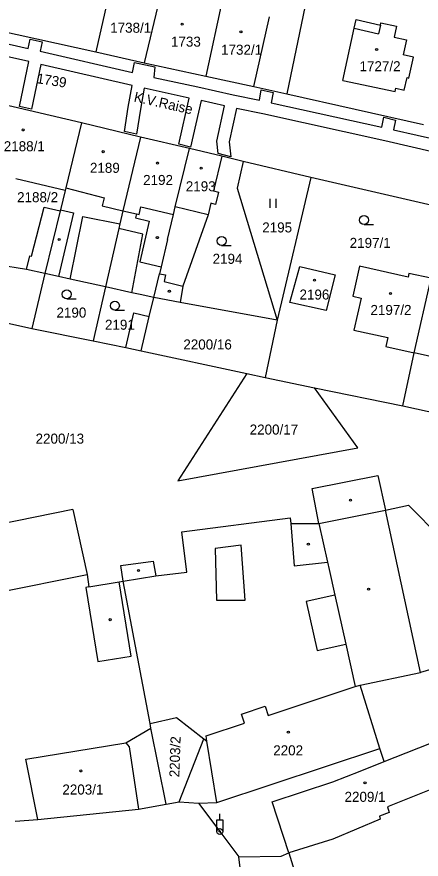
# Model space of a CAD drawing. Extents: x -755819 to -753140, y -1169796 to -1166000.
# Drawn here: x -754751.7 to -754683.2, y -1168163 to -1168020.1 of the extents above; entities that cross this region are included whole.
import ezdxf

# ---------------------------------------------------------------- set-up
doc = ezdxf.new("R2010")
doc.units = 0
for name, color, linetype in [('Vrstva 1', 7, 'Continuous'), ('Vrstva 15', 7, 'Continuous'), ('Vrstva 18', 7, 'Continuous'), ('Vrstva 19', 7, 'Continuous'), ('Vrstva 25', 7, 'Continuous'), ('Vrstva 27', 7, 'Continuous'), ('Vrstva 4', 7, 'Continuous'), ('Vrstva 6', 7, 'Continuous')]:
    doc.layers.add(name, color=color, linetype=linetype)

msp = doc.modelspace()

# ---------------------------------------------------------------- linework, layer by layer
at = {"layer": 'Vrstva 1'}
for p, q in [((-754701.63, -1168012.26), (-754705.96, -1168033.17)), ((-754735.54, -1168013.78), (-754738.31, -1168026.08)), ((-754727.32, -1168016.11), (-754730.11, -1168027.91)), ((-754716.65, -1168016.01), (-754719.66, -1168030.18)), ((-754711.56, -1168031.94), (-754708.89, -1168020.12)), ((-754694.56, -1168022.07), (-754694.24, -1168020.6)), ((-754694.24, -1168020.6), (-754690.1, -1168021.51)), ((-754756.01, -1168022.15), (-754738.31, -1168026.08)), ((-754696.46, -1168030.9), (-754694.56, -1168022.07)), ((-754690.1, -1168021.51), (-754690.02, -1168021.14)), ((-754690.02, -1168021.14), (-754687.38, -1168021.72)), ((-754687.38, -1168021.72), (-754687.78, -1168023.57)), ((-754687.78, -1168023.57), (-754685.68, -1168024.03)), ((-754685.68, -1168024.03), (-754686.24, -1168026.55)), ((-754738.31, -1168026.08), (-754730.11, -1168027.91)), ((-754684.49, -1168026.98), (-754686.24, -1168026.55)), ((-754730.11, -1168027.91), (-754719.66, -1168030.18)), ((-754685.3, -1168030.52), (-754684.49, -1168026.98)), ((-754719.66, -1168030.18), (-754711.56, -1168031.94)), ((-754696.46, -1168030.9), (-754687.63, -1168032.8)), ((-754686.07, -1168032.56), (-754685.59, -1168030.41)), ((-754685.59, -1168030.41), (-754685.3, -1168030.52)), ((-754711.56, -1168031.94), (-754705.96, -1168033.17)), ((-754687.63, -1168032.8), (-754687.5, -1168032.24)), ((-754687.5, -1168032.24), (-754686.07, -1168032.56)), ((-754705.96, -1168033.17), (-754682.81, -1168038.37)), ((-754740.75, -1168038.08), (-754757.36, -1168034.22)), ((-754740.75, -1168038.08), (-754743.43, -1168049.14)), ((-754730.75, -1168040.51), (-754740.75, -1168038.08)), ((-754730.75, -1168040.51), (-754733.73, -1168053.01)), ((-754722.47, -1168042.46), (-754730.75, -1168040.51)), ((-754724.87, -1168052.35), (-754722.47, -1168042.46)), ((-754716.97, -1168043.78), (-754722.47, -1168042.46)), ((-754716.97, -1168043.78), (-754718.37, -1168049.63)), ((-754713.37, -1168044.67), (-754716.97, -1168043.78)), ((-754713.37, -1168044.67), (-754714.39, -1168049.18)), ((-754701.89, -1168047.4), (-754713.37, -1168044.67)), ((-754743.54, -1168049.58), (-754751.85, -1168047.62)), ((-754701.89, -1168047.4), (-754707.58, -1168071.54)), ((-754678.65, -1168052.73), (-754701.89, -1168047.4)), ((-754743.54, -1168049.58), (-754744.33, -1168052.86)), ((-754743.43, -1168049.14), (-754743.54, -1168049.58)), ((-754714.39, -1168049.18), (-754707.58, -1168071.54)), ((-754718.37, -1168049.63), (-754717.56, -1168049.85)), ((-754717.56, -1168049.85), (-754718.06, -1168051.97)), ((-754725.18, -1168053.63), (-754724.87, -1168052.35)), ((-754718.85, -1168051.75), (-754719.31, -1168053.69)), ((-754718.06, -1168051.97), (-754718.85, -1168051.75)), ((-754744.38, -1168053.04), (-754746.95, -1168063.67)), ((-754744.33, -1168052.86), (-754744.38, -1168053.04)), ((-754733.73, -1168053.01), (-754734.23, -1168055.22)), ((-754726.19, -1168057.89), (-754725.18, -1168053.63)), ((-754719.31, -1168053.69), (-754723.59, -1168065.79)), ((-754742.69, -1168064.61), (-754740.52, -1168054)), ((-754740.52, -1168054), (-754734.23, -1168055.22)), ((-754734.23, -1168055.22), (-754734.41, -1168056)), ((-754734.41, -1168056), (-754736.68, -1168065.92)), ((-754730.36, -1168056.98), (-754734.41, -1168056)), ((-754732.23, -1168066.91), (-754730.36, -1168056.98)), ((-754726.19, -1168057.89), (-754727.28, -1168062.54)), ((-754750.05, -1168062.97), (-754755.3, -1168062.13)), ((-754705.44, -1168068.56), (-754703.74, -1168062.47)), ((-754703.74, -1168062.47), (-754697.78, -1168063.87)), ((-754693.65, -1168062.42), (-754694.79, -1168067.51)), ((-754685.42, -1168064.27), (-754693.65, -1168062.42)), ((-754746.95, -1168063.67), (-754750.05, -1168062.97)), ((-754746.95, -1168063.67), (-754749.19, -1168072.96)), ((-754744.66, -1168064.18), (-754746.95, -1168063.67)), ((-754728.52, -1168067.73), (-754727.56, -1168063.71)), ((-754727.28, -1168062.54), (-754727.56, -1168063.71)), ((-754697.78, -1168063.87), (-754699.32, -1168069.94)), ((-754685.27, -1168063.63), (-754685.42, -1168064.27)), ((-754681.54, -1168064.43), (-754685.27, -1168063.63)), ((-754742.69, -1168064.61), (-754744.66, -1168064.18)), ((-754684.38, -1168077.09), (-754681.54, -1168064.43)), ((-754736.68, -1168065.92), (-754738.77, -1168075.07)), ((-754723.59, -1168065.79), (-754724.04, -1168068.55)), ((-754730.79, -1168067.23), (-754732.23, -1168066.91)), ((-754728.52, -1168067.73), (-754730.79, -1168067.23)), ((-754729.27, -1168070.93), (-754728.52, -1168067.73)), ((-754724.04, -1168068.55), (-754728.52, -1168067.73)), ((-754694.79, -1168067.51), (-754693.38, -1168067.83)), ((-754693.38, -1168067.83), (-754694.59, -1168073.24)), ((-754765.77, -1168069.35), (-754749.19, -1168072.96)), ((-754707.58, -1168071.54), (-754724.04, -1168068.55)), ((-754699.32, -1168069.94), (-754705.44, -1168068.56)), ((-754730.65, -1168076.76), (-754729.27, -1168070.93)), ((-754707.58, -1168071.54), (-754709.66, -1168081.3)), ((-754749.19, -1168072.96), (-754738.77, -1168075.07)), ((-754694.59, -1168073.24), (-754688.85, -1168074.53)), ((-754738.77, -1168075.07), (-754733.22, -1168076.22)), ((-754688.85, -1168074.53), (-754689.19, -1168076.01)), ((-754733.22, -1168076.22), (-754730.65, -1168076.76)), ((-754730.65, -1168076.76), (-754712.73, -1168080.64)), ((-754689.19, -1168076.01), (-754684.38, -1168077.09)), ((-754686.34, -1168086.08), (-754684.38, -1168077.09)), ((-754675.53, -1168079.1), (-754684.38, -1168077.09)), ((-754712.73, -1168080.64), (-754709.66, -1168081.3)), ((-754709.66, -1168081.3), (-754701.26, -1168083.02)), ((-754701.26, -1168083.02), (-754686.34, -1168086.08)), ((-754686.34, -1168086.08), (-754678.46, -1168087.84)), ((-754701.7, -1168100.11), (-754690.55, -1168097.9)), ((-754690.55, -1168097.9), (-754689.25, -1168103.78)), ((-754700.56, -1168106.03), (-754701.7, -1168100.11)), ((-754742.21, -1168103.67), (-754761.35, -1168107.57)), ((-754742.21, -1168103.67), (-754739.77, -1168114.69)), ((-754689.25, -1168103.78), (-754685.36, -1168102.92)), ((-754683.34, -1168131.34), (-754689.25, -1168103.78)), ((-754685.36, -1168102.92), (-754663.57, -1168125.25)), ((-754723.77, -1168107.49), (-754705.39, -1168105.1)), ((-754705.39, -1168105.1), (-754705.29, -1168106.05)), ((-754705.29, -1168106.05), (-754701.93, -1168106.06)), ((-754701.93, -1168106.06), (-754700.56, -1168106.03)), ((-754722.89, -1168114.31), (-754723.77, -1168107.49)), ((-754734.06, -1168113.17), (-754728.61, -1168112.42)), ((-754728.61, -1168112.42), (-754728.18, -1168114.94)), ((-754733.7, -1168115.83), (-754734.06, -1168113.17)), ((-754739.77, -1168114.69), (-754739.5, -1168116.81)), ((-754728.18, -1168114.94), (-754722.89, -1168114.31)), ((-754739.5, -1168116.81), (-754734.35, -1168115.94)), ((-754734.35, -1168115.94), (-754733.7, -1168115.83)), ((-754729.1, -1168139.95), (-754733.7, -1168115.83)), ((-754663.57, -1168125.25), (-754683.34, -1168131.34)), ((-754693.55, -1168133.47), (-754683.34, -1168131.34)), ((-754690.2, -1168144.19), (-754693.55, -1168133.47)), ((-754729.1, -1168139.95), (-754724.65, -1168138.97)), ((-754724.65, -1168138.97), (-754720.01, -1168142.58)), ((-754729.03, -1168140.76), (-754729.1, -1168139.95)), ((-754726.41, -1168153.66), (-754729.03, -1168140.76)), ((-754689.5, -1168146.42), (-754675.26, -1168140.78)), ((-754724.21, -1168153.27), (-754720.01, -1168142.58)), ((-754717.8, -1168153.36), (-754690.2, -1168144.19)), ((-754689.5, -1168146.42), (-754690.2, -1168144.19)), ((-754731.07, -1168154.48), (-754726.41, -1168153.66)), ((-754726.41, -1168153.66), (-754724.21, -1168153.27)), ((-754724.21, -1168153.27), (-754720.95, -1168153.5)), ((-754720.95, -1168153.5), (-754717.8, -1168153.36)), ((-754720.95, -1168153.5), (-754717.33, -1168158.3)), ((-754748.16, -1168156.23), (-754731.07, -1168154.48)), ((-754751.97, -1168156.51), (-754748.16, -1168156.23)), ((-754717.33, -1168158.3), (-754714.08, -1168162.61)), ((-754713.27, -1168169.33), (-754714.08, -1168162.61))]:
    msp.add_line(p, q, dxfattribs=at)
at = {"layer": 'Vrstva 25'}
for p, q in [((-754708.8, -1168052.51), (-754708.8, -1168051.01)), ((-754707.8, -1168052.51), (-754707.8, -1168051.01)), ((-754692.89, -1168055.33), (-754691.29, -1168055.33)), ((-754717.01, -1168058.89), (-754715.41, -1168058.89)), ((-754743.25, -1168067.93), (-754741.65, -1168067.93)), ((-754735.09, -1168069.86), (-754733.49, -1168069.86))]:
    msp.add_line(p, q, dxfattribs=at)
for points in [[(-754717.33, -1168156.3), (-754717.33, -1168155.3)], [(-754717.83, -1168158.3), (-754717.83, -1168156.3), (-754716.83, -1168156.3), (-754716.83, -1168158.3)]]:
    msp.add_lwpolyline(points, dxfattribs=at)
for centre, radius in [((-754723.69, -1168021.37), 0.175), ((-754713.74, -1168022.66), 0.175), ((-754690.75, -1168025.66), 0.175), ((-754750.63, -1168039.31), 0.175), ((-754737.08, -1168042.99), 0.175), ((-754727.86, -1168044.92), 0.175), ((-754720.48, -1168045.78), 0.175), ((-754692.89, -1168054.58), 0.75), ((-754744.53, -1168057.89), 0.175), ((-754727.9, -1168057.57), 0.175), ((-754717.01, -1168058.14), 0.75), ((-754701.27, -1168064.77), 0.175), ((-754743.25, -1168067.18), 0.75), ((-754725.87, -1168066.67), 0.175), ((-754688.4, -1168067.05), 0.175), ((-754735.09, -1168069.11), 0.75), ((-754695.17, -1168102.09), 0.175), ((-754702.32, -1168109.55), 0.175), ((-754731.11, -1168114.04), 0.175), ((-754692.11, -1168117.2), 0.175), ((-754735.91, -1168122.36), 0.175), ((-754705.71, -1168141.43), 0.175), ((-754740.88, -1168148.02), 0.175), ((-754692.72, -1168150.02), 0.175), ((-754717.33, -1168158.3), 0.5), ((-754717.33, -1168158.3), 0.1)]:
    msp.add_circle(centre, radius, dxfattribs=at)
at = {"layer": 'Vrstva 27'}
for p, q in [((-754763.06, -1168022.51), (-754749.76, -1168025.49)), ((-754749.66, -1168027.72), (-754764.49, -1168024.41)), ((-754749.76, -1168025.49), (-754749.44, -1168023.92)), ((-754749.44, -1168023.92), (-754747.43, -1168024.36)), ((-754747.43, -1168024.36), (-754747.75, -1168025.95)), ((-754747.75, -1168025.95), (-754732.13, -1168029.57)), ((-754751.24, -1168035.33), (-754749.66, -1168027.72)), ((-754747.66, -1168028.19), (-754749.24, -1168035.8)), ((-754732.15, -1168031.78), (-754747.66, -1168028.19)), ((-754732.13, -1168029.57), (-754731.77, -1168027.85)), ((-754731.77, -1168027.85), (-754728.35, -1168028.6)), ((-754728.35, -1168028.6), (-754728.51, -1168030.39)), ((-754728.51, -1168030.39), (-754721.04, -1168032.01)), ((-754732.82, -1168035.42), (-754732.15, -1168031.78)), ((-754730.14, -1168032.24), (-754730.78, -1168035.76)), ((-754722.51, -1168033.9), (-754730.14, -1168032.24)), ((-754721.04, -1168032.01), (-754715.05, -1168033.34)), ((-754724.27, -1168041.73), (-754722.51, -1168033.9)), ((-754715.05, -1168033.34), (-754710.61, -1168034.26)), ((-754710.61, -1168034.26), (-754710.29, -1168032.53)), ((-754710.29, -1168032.53), (-754708.28, -1168032.97)), ((-754708.28, -1168032.97), (-754708.6, -1168034.69)), ((-754749.24, -1168035.8), (-754751.24, -1168035.33)), ((-754720.5, -1168034.34), (-754722.26, -1168042.2)), ((-754716.51, -1168035.23), (-754720.5, -1168034.34)), ((-754717.81, -1168041.23), (-754716.51, -1168035.23)), ((-754708.6, -1168034.69), (-754689.89, -1168038.84)), ((-754733.45, -1168039.55), (-754732.82, -1168035.42)), ((-754730.78, -1168035.76), (-754731.44, -1168040.03)), ((-754714.5, -1168035.66), (-754715.73, -1168041.33)), ((-754710.03, -1168036.59), (-754714.5, -1168035.66)), ((-754689.34, -1168041.17), (-754710.03, -1168036.59)), ((-754689.89, -1168038.84), (-754689.55, -1168037.16)), ((-754689.55, -1168037.16), (-754687.54, -1168037.62)), ((-754687.54, -1168037.62), (-754687.88, -1168039.29)), ((-754731.44, -1168040.03), (-754733.45, -1168039.55)), ((-754687.88, -1168039.29), (-754679.35, -1168041.23)), ((-754722.26, -1168042.2), (-754724.27, -1168041.73)), ((-754717.58, -1168043.32), (-754717.81, -1168041.23)), ((-754715.73, -1168041.33), (-754715.44, -1168043.85)), ((-754680.83, -1168043.11), (-754689.34, -1168041.17)), ((-754715.44, -1168043.85), (-754717.58, -1168043.32))]:
    msp.add_line(p, q, dxfattribs=at)
at = {"layer": 'Vrstva 4'}
for p, q in [((-754694.56, -1168022.07), (-754690.43, -1168022.98)), ((-754690.1, -1168021.51), (-754690.43, -1168022.98)), ((-754743.43, -1168049.14), (-754736.93, -1168050.84)), ((-754736.93, -1168050.84), (-754737.25, -1168052.17)), ((-754749.23, -1168060.73), (-754747.06, -1168052.39)), ((-754747.06, -1168052.39), (-754744.38, -1168053.04)), ((-754737.25, -1168052.17), (-754733.73, -1168053.01)), ((-754731, -1168053.67), (-754730.69, -1168052.37)), ((-754730.69, -1168052.37), (-754725.18, -1168053.63)), ((-754719.31, -1168053.69), (-754724.87, -1168052.35)), ((-754742.09, -1168053.39), (-754744.66, -1168064.18)), ((-754744.33, -1168052.86), (-754742.09, -1168053.39)), ((-754733.73, -1168053.01), (-754731.46, -1168053.56)), ((-754731.46, -1168053.56), (-754731.62, -1168054.24)), ((-754731.46, -1168053.56), (-754731, -1168053.67)), ((-754731.62, -1168054.24), (-754729.29, -1168054.8)), ((-754729.29, -1168054.8), (-754730.84, -1168061.68)), ((-754750.05, -1168062.97), (-754749.52, -1168060.66)), ((-754749.52, -1168060.66), (-754749.23, -1168060.73)), ((-754730.84, -1168061.68), (-754727.28, -1168062.54)), ((-754727.56, -1168063.71), (-754726.51, -1168063.88)), ((-754726.51, -1168063.88), (-754726.77, -1168064.99)), ((-754736.68, -1168065.92), (-754742.69, -1168064.61)), ((-754726.77, -1168064.99), (-754723.59, -1168065.79)), ((-754732.23, -1168066.91), (-754736.68, -1168065.92)), ((-754733.22, -1168076.22), (-754731.86, -1168070.32)), ((-754731.86, -1168070.32), (-754729.27, -1168070.93)), ((-754700.56, -1168106.03), (-754689.25, -1168103.78)), ((-754705.29, -1168106.05), (-754704.72, -1168113.22)), ((-754700.56, -1168106.03), (-754699.09, -1168112.62)), ((-754713.72, -1168109.75), (-754718.11, -1168110.31)), ((-754718.11, -1168110.31), (-754717.87, -1168119.07)), ((-754713.03, -1168119.05), (-754713.72, -1168109.75)), ((-754704.72, -1168113.22), (-754699.09, -1168112.62)), ((-754699.09, -1168112.62), (-754698.81, -1168113.85)), ((-754698.81, -1168113.85), (-754697.85, -1168118.2)), ((-754760.77, -1168118.93), (-754739.77, -1168114.69)), ((-754733.7, -1168115.83), (-754728.18, -1168114.94)), ((-754732.35, -1168128.57), (-754734.35, -1168115.94)), ((-754739.5, -1168116.81), (-754740.01, -1168116.89)), ((-754740.01, -1168116.89), (-754738, -1168129.48)), ((-754717.87, -1168119.07), (-754713.03, -1168119.05)), ((-754697.85, -1168118.2), (-754702.71, -1168119.3)), ((-754702.71, -1168119.3), (-754700.8, -1168127.61)), ((-754697.85, -1168118.2), (-754695.99, -1168126.51)), ((-754700.8, -1168127.61), (-754695.99, -1168126.51)), ((-754695.99, -1168126.51), (-754694.38, -1168133.72)), ((-754738, -1168129.48), (-754732.35, -1168128.57)), ((-754709.1, -1168138.6), (-754694.38, -1168133.72)), ((-754694.38, -1168133.72), (-754693.55, -1168133.47)), ((-754713.66, -1168138.37), (-754709.63, -1168137.05)), ((-754709.63, -1168137.05), (-754709.1, -1168138.6)), ((-754713.12, -1168139.93), (-754713.66, -1168138.37)), ((-754733.23, -1168143.28), (-754729.03, -1168140.76)), ((-754719.63, -1168142.09), (-754713.12, -1168139.93)), ((-754719.49, -1168142.98), (-754719.63, -1168142.09)), ((-754750.19, -1168146.03), (-754733.23, -1168143.28)), ((-754733.23, -1168143.28), (-754732.7, -1168143.93)), ((-754720.01, -1168142.58), (-754719.49, -1168142.98)), ((-754717.8, -1168153.36), (-754719.49, -1168142.98)), ((-754732.7, -1168143.93), (-754731.07, -1168154.48)), ((-754748.16, -1168156.23), (-754750.19, -1168146.03)), ((-754693.56, -1168148.03), (-754689.5, -1168146.42)), ((-754698.2, -1168149.88), (-754693.56, -1168148.03)), ((-754672.43, -1168147.52), (-754688.92, -1168154.13)), ((-754708.45, -1168153.28), (-754698.2, -1168149.88)), ((-754705.65, -1168161.91), (-754708.45, -1168153.28)), ((-754688.64, -1168155.06), (-754690.29, -1168155.69)), ((-754688.92, -1168154.13), (-754688.64, -1168155.06)), ((-754690.13, -1168156.21), (-754698.15, -1168159.59)), ((-754690.29, -1168155.69), (-754690.13, -1168156.21)), ((-754698.15, -1168159.59), (-754705.65, -1168161.91)), ((-754706.93, -1168162.49), (-754705.65, -1168161.91)), ((-754705.65, -1168161.91), (-754704.17, -1168166.59)), ((-754714.08, -1168162.61), (-754706.93, -1168162.49))]:
    msp.add_line(p, q, dxfattribs=at)
at = {"layer": 'Vrstva 6'}
for p, q in [((-754712.73, -1168080.64), (-754724.41, -1168098.82)), ((-754693.93, -1168093.21), (-754701.26, -1168083.02)), ((-754724.41, -1168098.82), (-754693.93, -1168093.21))]:
    msp.add_line(p, q, dxfattribs=at)

# ---------------------------------------------------------------- texts
at = {"layer": 'Vrstva 15'}
msp.add_text('K.V.Raise', height=1.7, rotation=347.3843, dxfattribs=at).set_placement((-754731.98, -1168034.47))
at = {"layer": 'Vrstva 18'}
for s, rotation, p in [('1739', 350.9939, (-754748.43, -1168031.36)), ('2203/2', 88.1209, (-754724.18, -1168149.12))]:
    msp.add_text(s, height=1.7, rotation=rotation, dxfattribs=at).set_placement(p)
for s, p in [('2188/2', (-754751.66, -1168051.56)), ('2195', (-754710.13, -1168056.69)), ('2197/1', (-754695.32, -1168059.31)), ('2194', (-754718.54, -1168062.01)), ('2190', (-754744.99, -1168071.13)), ('2191', (-754736.77, -1168073.19)), ('2200/16', (-754723.5, -1168076.54)), ('2200/17', (-754712.26, -1168090.97)), ('2200/13', (-754748.53, -1168092.51))]:
    msp.add_text(s, height=1.7, dxfattribs=at).set_placement(p)
at = {"layer": 'Vrstva 19'}
for s, p in [('1738/1', (-754735.89, -1168022.82)), ('1733', (-754725.59, -1168025.18)), ('1732/1', (-754717.1, -1168026.55)), ('1727/2', (-754693.65, -1168029.35)), ('2188/1', (-754753.92, -1168042.92)), ('2189', (-754739.32, -1168046.58)), ('2192', (-754730.31, -1168048.64)), ('2193', (-754723.08, -1168049.71)), ('2196', (-754703.82, -1168068.07)), ('2197/2', (-754691.8, -1168070.69)), ('2202', (-754708.27, -1168145.37)), ('2203/1', (-754743.99, -1168152.02)), ('2209/1', (-754696.19, -1168153.26))]:
    msp.add_text(s, height=1.7, dxfattribs=at).set_placement(p)

doc.saveas('drawing.dxf')
